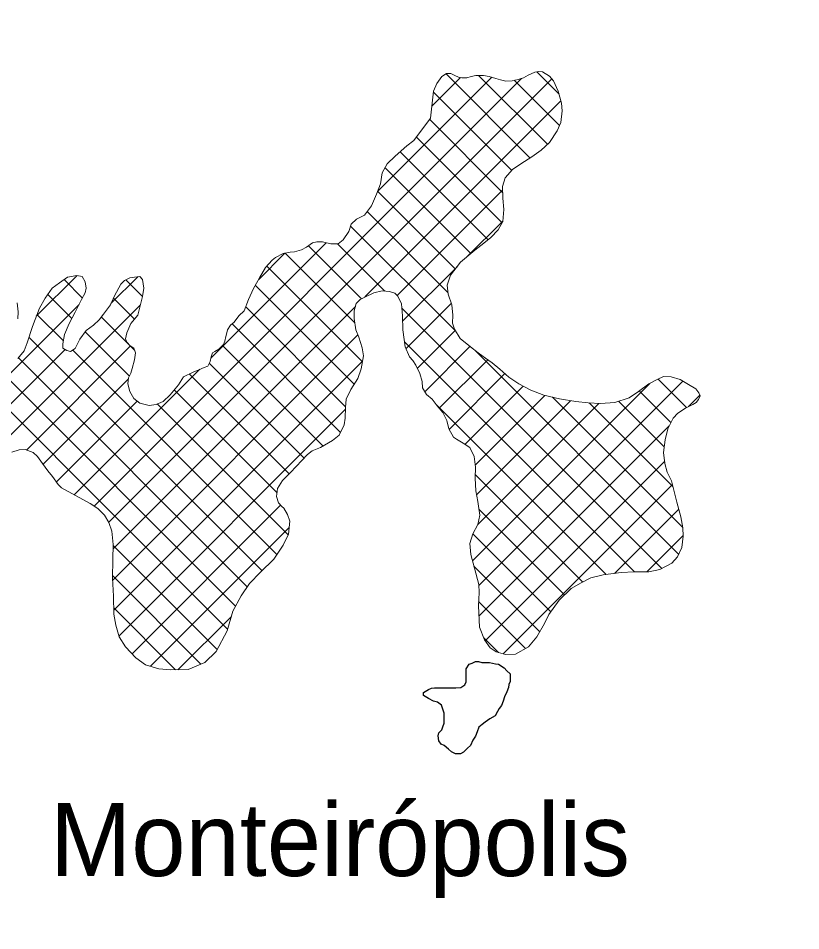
# Model space of a CAD drawing. Extents: x -1643653 to 4543381, y 1624270 to 13878484.
# Drawn here: x 689166 to 694532, y 8936452 to 8942706 of the extents above; entities that cross this region are included whole.
import ezdxf
from ezdxf.enums import TextEntityAlignment as Align

# ---------------------------------------------------------------- set-up
doc = ezdxf.new("R2010")
doc.units = 0
doc.header["$LTSCALE"] = 200
for name, color, linetype, lineweight in [('1', 7, 'Continuous', 13), ('21', 7, 'Continuous', 25), ('29', 7, 'Continuous', 13)]:
    doc.layers.add(name, color=color, linetype=linetype, lineweight=lineweight)
doc.layers.add('41', color=7, linetype='Continuous')

msp = doc.modelspace()

# ---------------------------------------------------------------- linework, layer by layer
at = {"layer": '1', "lineweight": 25}
msp.add_spline([(814781, 9009175.5), (814787.2, 9009173.4), (814796.9, 9009173.4), (814799.4, 9009172.4), (814805.1, 9009174.5), (814805.6, 9009176.5), (814811.7, 9009179.5), (814811.7, 9009179.5), (814801.5, 9009181), (814790.7, 9009181.5), (814784.1, 9009183.1), (814777.4, 9009185.1), (814778.4, 9009175.5)], degree=3, dxfattribs=at)
at = {"layer": '21'}
msp.add_lwpolyline([(692258.7, 8938278.8), (692279, 8938286.5), (692301.9, 8938296.7), (692322.3, 8938296.7), (692345.2, 8938291.6), (692375.7, 8938291.6), (692398.6, 8938291.6), (692419, 8938286.5), (692439.3, 8938281.3), (692459.7, 8938278.8), (692497.8, 8938253.2), (692515.7, 8938232.8), (692538.6, 8938212.3), (692538.6, 8938189.3), (692538.6, 8938161.2), (692531, 8938140.8), (692528.4, 8938120.3), (692515.7, 8938089.6), (692500.5, 8938056.4), (692490.3, 8938025.7), (692480.1, 8937995.1), (692464.9, 8937974.6), (692452.2, 8937954.2), (692436.9, 8937926), (692398.7, 8937905.6), (692368.2, 8937882.6), (692347.9, 8937864.7), (692325, 8937846.8), (692312.3, 8937816.1), (692302.1, 8937785.4), (692284.3, 8937757.3), (692266.5, 8937721.6), (692246.2, 8937703.7), (692218.2, 8937675.5), (692197.8, 8937665.3), (692164.7, 8937665.3), (692136.7, 8937678.1), (692116.4, 8937696), (692085.8, 8937721.5), (692065.5, 8937731.8), (692050.2, 8937754.8), (692045.1, 8937788), (692050.2, 8937808.4), (692070.5, 8937828.9), (692078.2, 8937849.3), (692085.8, 8937874.9), (692085.8, 8937910.7), (692085.8, 8937943.9), (692075.6, 8937977.2), (692067.9, 8937997.6), (692039.9, 8938018.1), (692014.5, 8938025.7), (691978.9, 8938043.6), (691945.8, 8938064.1), (691945.8, 8938084.5), (691978.8, 8938105), (691999.2, 8938115.2), (692019.5, 8938117.8), (692055.2, 8938117.8), (692085.7, 8938117.8), (692108.6, 8938117.8), (692131.5, 8938117.8), (692167.1, 8938117.8), (692200.2, 8938120.3), (692228.2, 8938138.2), (692238.3, 8938158.7), (692238.3, 8938179.1), (692238.3, 8938202.1), (692238.3, 8938222.6), (692238.3, 8938248.1)], close=True, dxfattribs=at)
at = {"layer": '29'}
for p, q in [((692875.2, 8942185.8), (692721.3, 8942339.8)), ((689685.5, 8939362.5), (692615.9, 8942293)), ((689786.5, 8939251.4), (692825.5, 8942290.4)), ((691628.9, 8941518.1), (692412.6, 8942301.8)), ((692001.8, 8942103.2), (692197.9, 8942299.2)), ((692676.3, 8941748.3), (692099.6, 8942325.1)), ((692794.5, 8941842.3), (692323.2, 8942313.6)), ((692878.2, 8941970.8), (692567.4, 8942281.5)), ((692549.7, 8941662.9), (692012.9, 8942199.7)), ((691543.6, 8940796.4), (692887.6, 8942140.4)), ((692487.6, 8941512.9), (691986.7, 8942013.8)), ((692484.8, 8941303.5), (691896.3, 8941892)), ((692387.5, 8941188.6), (691784.9, 8941791.2)), ((692270.3, 8941093.7), (691681.8, 8941682.2)), ((692163.2, 8940988.7), (691630.3, 8941521.6)), ((691764.7, 8940805.3), (692486.9, 8941527.6)), ((692112, 8940827.7), (691558.5, 8941381.3)), ((692164.5, 8940563.2), (691445.2, 8941282.4)), ((692238.2, 8941066.8), (692490.4, 8941318.9)), ((690486.3, 8940375.5), (691278.1, 8941167.3)), ((691519.3, 8940784), (691156, 8941147.3)), ((691679.1, 8940836.4), (691356, 8941159.5)), ((690813, 8940914.3), (690994.7, 8941096.1)), ((691473.5, 8940617.7), (690995.1, 8941096.1)), ((691526.8, 8940352.3), (690871.2, 8941007.9)), ((691801.5, 8940630), (692174.9, 8941003.5)), ((689289.2, 8940663.4), (689569.6, 8940943.8)), ((689605.4, 8940788.8), (689479.5, 8940914.7)), ((689800.8, 8940750.7), (689984.7, 8940934.5)), ((690018.5, 8940799.9), (689904.5, 8940913.9)), ((691469.1, 8940197.8), (690791.8, 8940875.1)), ((689533.7, 8940648.4), (689369.1, 8940812.9)), ((689962.8, 8940643.5), (689818.2, 8940788.1)), ((686841.5, 8938003.5), (689583.2, 8940745.2)), ((688864.5, 8939602.3), (690001.8, 8940739.5)), ((689816.1, 8939068.9), (691477.7, 8940730.5)), ((691410.8, 8940044.1), (690725.6, 8940729.2)), ((693579.9, 8938935.6), (691795.5, 8940720)), ((691825.5, 8940442), (692134.9, 8940751.3)), ((689475.5, 8940494.4), (689294.1, 8940675.8)), ((689964, 8940430.2), (689735.1, 8940659)), ((691375.4, 8939867.3), (690631.7, 8940611)), ((690837.8, 8938920), (689238.4, 8940519.4)), ((689928.3, 8940253.7), (689625.3, 8940556.7)), ((689813.6, 8938854.3), (691495.3, 8940536)), ((691902.6, 8940306.9), (692162.3, 8940566.6)), ((690656.3, 8938677.2), (688853.5, 8940480)), ((689221.2, 8939746.8), (689935.4, 8940461)), ((691256.4, 8939774.2), (690566.9, 8940463.6)), ((693391, 8938912.3), (691815, 8940488.3)), ((691954.7, 8940146.8), (692263.7, 8940455.9)), ((688650, 8939599.9), (689487.1, 8940437)), ((690939.3, 8939030.6), (689538.8, 8940431.1)), ((693695.7, 8939031.9), (692299, 8940428.7)), ((690601.4, 8938520), (688743.7, 8940377.7)), ((690736.3, 8938809.4), (689166.7, 8940379)), ((689821.2, 8938649.8), (691527.4, 8940355.9)), ((691126.6, 8939691.8), (690475.5, 8940342.9)), ((692052.9, 8940032.9), (692385, 8940365)), ((689550.2, 8939439.4), (690410.8, 8940300.1)), ((691023.1, 8939583.2), (690338.2, 8940268.1)), ((692120.7, 8939888.6), (692502.8, 8940270.7)), ((689335.8, 8939649.3), (689921.3, 8940234.8)), ((692323.7, 8938818.8), (693723.4, 8940218.5)), ((693749.7, 8940038.6), (693554.8, 8940233.5)), ((690940.3, 8939453.8), (690235.6, 8940158.6)), ((692230.4, 8939786.2), (692629, 8940184.7)), ((692281.1, 8938988.3), (693496.4, 8940203.6)), ((693641.3, 8939934.9), (693424, 8940152.2)), ((689426.4, 8939527.7), (689980.8, 8940082.2)), ((692299.7, 8939643.3), (692778.1, 8940121.7)), ((692308.3, 8939439.8), (692953.4, 8940084.9)), ((693722.8, 8939216.9), (692830.4, 8940109.4)), ((693595.9, 8939768.1), (693282.6, 8940081.5)), ((693761.6, 8940044.5), (693840.2, 8940123.2)), ((689856.8, 8938473.2), (691409.8, 8940026.2)), ((691015.9, 8939166.1), (690118.7, 8940063.4)), ((693197.9, 8938893.3), (692030.1, 8940061.1)), ((692317.5, 8939236.9), (693146.5, 8940065.9)), ((693655.1, 8939496.8), (693081.8, 8940070.1)), ((692325.5, 8938608.4), (693630.8, 8939913.8)), ((692368.7, 8938439.6), (693598.9, 8939669.7)), ((693037.3, 8938841.7), (692300.3, 8939578.8)), ((692491.5, 8938350.2), (693651.7, 8939510.4)), ((689946.4, 8938350.7), (690965.2, 8939369.5)), ((692912.1, 8938754.8), (692325, 8939341.9)), ((693254.7, 8938901.3), (693695, 8939341.6)), ((690072.2, 8938264.4), (691023.5, 8939215.6)), ((692817.4, 8938637.4), (692282.9, 8939172)), ((693477.6, 8938912), (693726.5, 8939160.9)), ((690530, 8938379.2), (689816.5, 8939092.7)), ((692742.6, 8938500.1), (692290.7, 8938952)), ((690418.5, 8938278.6), (689813.3, 8938883.8)), ((692644.3, 8938386.2), (692322.9, 8938707.7)), ((690244.3, 8938240.7), (689820.7, 8938664.3)), ((690261.1, 8938241.2), (690627, 8938607)), ((692460.2, 8938358.3), (692358.5, 8938459.9))]:
    msp.add_line(p, q, dxfattribs=at)
for points in [[(691540.2, 8941356.8), (691587.5, 8941420.1), (691622.1, 8941501.2), (691650.3, 8941571), (691660.8, 8941645.8), (691696.6, 8941707.9), (691750.1, 8941761), (691831.7, 8941831.8), (691878.8, 8941868.4), (691992.5, 8942021.6), (692013.6, 8942205.7), (692035.4, 8942260.2), (692069.8, 8942307), (692102.9, 8942327.2), (692132.2, 8942328.3), (692158.8, 8942314.3), (692185.4, 8942301.5), (692206.9, 8942297.6), (692241.2, 8942298.7), (692271.8, 8942307.4), (692303.5, 8942313.7), (692355.6, 8942313.4), (692396.2, 8942306.9), (692441.8, 8942292.8), (692473.6, 8942283.8), (692510.3, 8942274.7), (692552.3, 8942278.4), (692594.2, 8942287.1), (692631.1, 8942297.1), (692662.9, 8942317.3), (692707.4, 8942337.4), (692736.7, 8942342.4), (692760.8, 8942338.4), (692808.9, 8942310.3), (692835.4, 8942278.5), (692869.4, 8942207.2), (692891.9, 8942124.6), (692895.5, 8942072.5), (692887.6, 8941991.3), (692862, 8941935.5), (692808.3, 8941855.7), (692752.2, 8941801.3), (692688.5, 8941755.9), (692613.4, 8941709.2), (692556.1, 8941670.1), (692505.1, 8941613.2), (692485.8, 8941553.6), (692489.3, 8941473.5), (692496.6, 8941394.8), (692489.9, 8941312.3), (692457.9, 8941256.5), (692406.9, 8941204.7), (692359.7, 8941165.5), (692297.3, 8941116.2), (692199.2, 8941034.1), (692129, 8940945.5), (692107.1, 8940875.8), (692113.2, 8940816), (692138.3, 8940741), (692145.6, 8940672.4), (692144.1, 8940616.6), (692156.7, 8940575.9), (692195.8, 8940512.2), (692266.6, 8940453.5), (692319.8, 8940412.7), (692369.2, 8940375.6), (692414.8, 8940345), (692467.9, 8940300.3), (692531.2, 8940246.7), (692598.3, 8940200.7), (692681.9, 8940157.2), (692769.4, 8940123.8), (692878.5, 8940098), (692990.2, 8940078.4), (693075.2, 8940070.5), (693159, 8940065.1), (693258.1, 8940073.5), (693354.7, 8940104.9), (693419.7, 8940149.1), (693491, 8940200.8), (693547, 8940229.8), (693591.5, 8940251.2), (693643.6, 8940249.7), (693704.4, 8940229.2), (693761.5, 8940197.2), (693812.1, 8940166.5), (693833.6, 8940138.5), (693842.4, 8940118.1), (693830.9, 8940092.8), (693815.5, 8940073.8), (693792.6, 8940059.9), (693741.7, 8940034.7), (693688.2, 8939999.4), (693656.4, 8939965.2), (693620.5, 8939893), (693601.2, 8939816.9), (693591.9, 8939730.6), (693600.5, 8939655.6), (693616.7, 8939594.6), (693645.7, 8939534.8), (693681.9, 8939388.6)], [(689206.3, 8940425.8), (689226.4, 8940482), (689262.6, 8940594.5), (689310.8, 8940719.1), (689351, 8940787.4), (689399.3, 8940855.7), (689447.5, 8940891.8), (689503.8, 8940932), (689568.1, 8940944.1), (689604.3, 8940936.1), (689624.4, 8940899.9), (689632.5, 8940855.7), (689624.4, 8940823.6), (689600.3, 8940779.3), (689556.1, 8940690.9), (689515.9, 8940614.6), (689483.7, 8940538.3), (689471.6, 8940474), (689471.6, 8940445.8), (689499.8, 8940429.8), (689523.9, 8940421.7), (689556.1, 8940441.8), (689588.2, 8940506.1), (689632.5, 8940566.4), (689680.7, 8940602.6), (689720.9, 8940638.7), (689749.1, 8940678.9), (689797.3, 8940743.2), (689825.4, 8940803.5), (689869.7, 8940883.8), (689893.8, 8940907.9), (689930, 8940928), (689962.1, 8940932), (689998.3, 8940936.1), (690018.4, 8940916), (690026.5, 8940855.7), (690018.4, 8940799.4), (689998.3, 8940727.1), (689986.3, 8940670.9), (689938, 8940614.6), (689909.9, 8940550.3), (689901.8, 8940510.1), (689909.9, 8940486), (689934, 8940461.9), (689958.1, 8940445.8), (689970.2, 8940413.7), (689962.1, 8940365.5), (689946.1, 8940305.2), (689938, 8940273.1), (689921.9, 8940240.9), (689917.9, 8940200.8), (689930, 8940148.5), (689958.1, 8940100.3), (689998.3, 8940068.2), (690062.7, 8940052.1), (690110.9, 8940060.1), (690159.2, 8940080.2), (690207.4, 8940124.4), (690263.7, 8940192.7), (690299.9, 8940249), (690364.2, 8940281.1), (690404.4, 8940297.2), (690440.6, 8940313.3), (690464.7, 8940321.3), (690480.8, 8940353.4), (690488.8, 8940385.6), (690496.9, 8940413.7), (690513, 8940421.7), (690541.1, 8940437.8), (690557.2, 8940453.9), (690573.3, 8940470), (690581.3, 8940494.1), (690589.3, 8940526.2), (690597.4, 8940558.4), (690601.4, 8940570.4), (690621.5, 8940602.6), (690645.6, 8940622.7), (690677.8, 8940666.8), (690714.6, 8940701.2), (690714.6, 8940701.2), (690745.4, 8940779.8), (690780, 8940853.3), (690819.7, 8940926.8), (690861.9, 8940997.7), (690907.8, 8941048.3), (690930.8, 8941067.3), (690981.7, 8941093.7), (691030, 8941102.4), (691060.4, 8941106.1), (691108.8, 8941119.9), (691141.8, 8941137.5), (691183.9, 8941166.5), (691214.4, 8941174), (691251.2, 8941173.9), (691309.6, 8941159.7), (691359.1, 8941159.5), (691394.8, 8941188.5), (691431.8, 8941245.5), (691449.8, 8941295), (691485.5, 8941330.4), (691540.2, 8941356.8)], [(691662.5, 8940838.2), (691605.3, 8940824.5), (691541.7, 8940795.5), (691509.9, 8940779.2), (691483.1, 8940751.3), (691470.2, 8940701.9), (691468.7, 8940647.3), (691481.1, 8940571), (691501.2, 8940521.4), (691523.8, 8940447.7), (691533.7, 8940391.8), (691518.1, 8940302.9), (691495, 8940238.3), (691446.4, 8940162.3), (691415.6, 8940096.4), (691410.3, 8940039.3), (691407.5, 8939964.3), (691400.9, 8939918.7), (691366.4, 8939849), (691321.8, 8939811.1), (691239, 8939764.4), (691181.8, 8939741.8), (691149.9, 8939716.5), (691032.6, 8939592.6), (690977.8, 8939538.2), (690944.5, 8939483.7), (690936.7, 8939427.9), (690950.5, 8939385.9), (690973.2, 8939360.4), (690987.2, 8939348.9), (691011.1, 8939304.4), (691028.7, 8939259.9), (691018.2, 8939171), (690982.3, 8939093.7), (690918.4, 8939000), (690827.9, 8938910.2), (690751.4, 8938831.8), (690695.2, 8938748.2), (690637.6, 8938643.1), (690597.7, 8938507.4), (690523.4, 8938366.7), (690445.6, 8938289.6), (690331.2, 8938243.1), (690210.5, 8938239.8), (690129.3, 8938246.4), (690039.2, 8938274.8), (689972.1, 8938323.3), (689901.3, 8938398.5), (689858.4, 8938467.2), (689835.9, 8938546.1), (689822.2, 8938622.3), (689817.7, 8938745.5), (689813.1, 8938868.7), (689814.9, 8938995.7), (689816.6, 8939098.5), (689808.1, 8939191.3), (689786.8, 8939251), (689757.8, 8939300.7), (689711, 8939346.6), (689657.8, 8939379.8), (689461.4, 8939488.6), (689438.6, 8939510.2), (689399.5, 8939566.3), (689369.2, 8939604.5), (689331.3, 8939655.5), (689297.2, 8939702.6), (689266.8, 8939730.6), (689212.3, 8939749.9), (689172.9, 8939747.5), (689122.1, 8939732.5)], [(693681.9, 8939388.6), (693688.8, 8939364), (693688.8, 8939364), (693709.4, 8939289.4), (693723.2, 8939214.7), (693726.7, 8939157.3), (693716.2, 8939079.9), (693688, 8939014), (693647.2, 8938971), (693565.7, 8938928.1), (693490.8, 8938911.9), (693390.4, 8938912.4), (693300.2, 8938907.7), (693177, 8938890.4), (693093.1, 8938870.4), (693026.9, 8938836.4), (692957, 8938798.6), (692875.3, 8938718.9), (692805.1, 8938620.2), (692774.4, 8938556.8), (692723.2, 8938465.6), (692665.8, 8938398.5), (692575.4, 8938346.8), (692508.1, 8938345.8), (692443.4, 8938362.6), (692401.6, 8938392), (692363.8, 8938446.8), (692329.8, 8938532), (692321.5, 8938678), (692325.7, 8938770.7), (692323.4, 8938825.3), (692294.7, 8938937.2), (692269.7, 8939031.3), (692262.3, 8939106.2), (692282.9, 8939172.2), (692317.5, 8939236.8), (692331.7, 8939300.2), (692316.9, 8939393), (692303.2, 8939468), (692299.7, 8939553.1), (692301.3, 8939629.2), (692292.7, 8939701.7), (692263.8, 8939765.3), (692216.9, 8939794.7), (692171.3, 8939821.5), (692151.1, 8939835.6), (692118.3, 8939892.8), (692105.8, 8939950), (692076.8, 8940004.8), (692038.9, 8940049.4), (692003.6, 8940096.5), (691965.6, 8940128.4), (691939.1, 8940172.9), (691935.5, 8940216.1), (691919.2, 8940270.8), (691892.8, 8940328.1), (691871.3, 8940361.2), (691849.8, 8940386.7), (691819.7, 8940455.3), (691803.6, 8940569.7), (691800.2, 8940666.2), (691792.9, 8940748.8), (691767.8, 8940802.2), (691747.5, 8940822.6), (691710.7, 8940832.9), (691662.5, 8940838.2)], [(689158, 8940755.2), (689166.1, 8940695), (689162.1, 8940646.8)], [(689162.1, 8940373.5), (689206.3, 8940425.8)]]:
    msp.add_lwpolyline(points, dxfattribs=at)

# ---------------------------------------------------------------- texts
at = {"layer": '41'}
msp.add_text('Monteirópolis', height=500, dxfattribs=at).set_placement((691372.4, 8936827.1), align=Align.CENTER)

doc.saveas('drawing.dxf')
